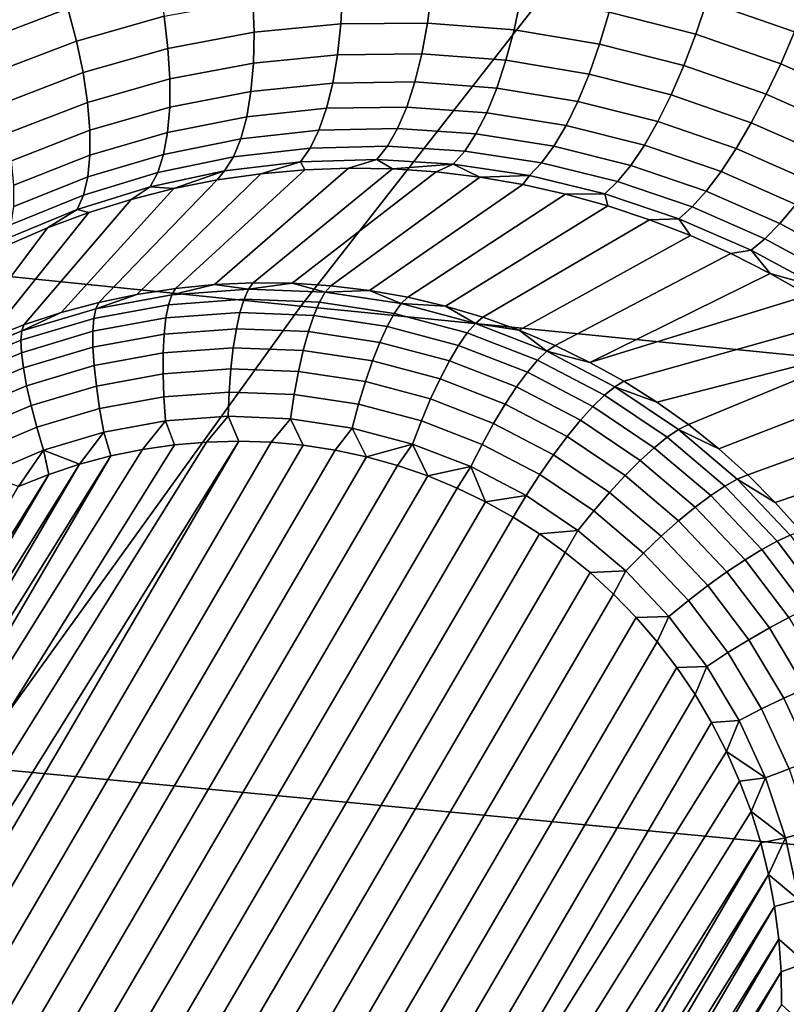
# Model space of a CAD drawing. Header units: metres. Extents: x -240 to 45, y -77 to 27.
# Tile 295 of 656: x -210.201 to -209.323, y 11.388 to 12.515. Entities that reach past the tile are written whole.
import ezdxf

# ---------------------------------------------------------------- set-up
doc = ezdxf.new("R2010")
doc.units = ezdxf.units.M
doc.layers.add('solid_102011X2', color=7, linetype='CONTINUOUS')

msp = doc.modelspace()

# ---------------------------------------------------------------- linework, layer by layer
at = {"layer": 'solid_102011X2'}
for points in [[(-209.482834, 12.695299, 309.899689), (-210.905838, 12.847296, 308.287048), (-211.308487, 12.332944, 308.589203), (-209.879379, 12.187286, 310.19989)], [(-208.054565, 12.546412, 311.509705), (-209.482834, 12.695299, 309.899689), (-209.879379, 12.187286, 310.19989), (-208.445099, 12.044568, 311.807861)], [(-209.292892, 12.536565, 270.502686), (-209.314041, 12.501598, 270.503357), (-209.414246, 12.536353, 270.533691), (-209.392715, 12.5719, 270.532562)], [(-210.035873, 12.519286, 270.743408), (-210.136246, 12.490972, 270.782135), (-210.146027, 12.528376, 270.79361), (-210.042419, 12.557557, 270.754303)], [(-209.426956, 12.498756, 270.526581), (-209.526276, 12.524158, 270.558685), (-209.516647, 12.562537, 270.566467), (-209.414246, 12.536353, 270.533691)], [(-209.833603, 12.510694, 270.651794), (-209.932892, 12.500989, 270.689545), (-209.934158, 12.538358, 270.704651), (-209.831741, 12.548265, 270.666321)], [(-209.734161, 12.51158, 270.61499), (-209.833603, 12.510694, 270.651794), (-209.831741, 12.548265, 270.666321), (-209.729233, 12.549093, 270.628967)], [(-209.635178, 12.503788, 270.57959), (-209.734161, 12.51158, 270.61499), (-209.729233, 12.549093, 270.628967), (-209.627228, 12.540995, 270.592926)], [(-210.225845, 12.541671, 270.825592), (-210.146027, 12.528376, 270.79361), (-210.247589, 12.489652, 270.832367)], [(-209.932892, 12.500989, 270.689545), (-210.031479, 12.482391, 270.727722), (-210.035873, 12.519286, 270.743408), (-209.934158, 12.538358, 270.704651)], [(-209.537201, 12.487496, 270.545929), (-209.635178, 12.503788, 270.57959), (-209.627228, 12.540995, 270.592926), (-209.526276, 12.524158, 270.558685)], [(-209.329773, 12.465033, 270.496887), (-209.426956, 12.498756, 270.526581), (-209.414246, 12.536353, 270.533691), (-209.314041, 12.501598, 270.503357)], [(-210.136246, 12.490972, 270.782135), (-210.234634, 12.453406, 270.820343), (-210.247589, 12.489652, 270.832367), (-210.146027, 12.528376, 270.79361)], [(-209.44075, 12.462867, 270.514404), (-209.537201, 12.487496, 270.545929), (-209.526276, 12.524158, 270.558685), (-209.426956, 12.498756, 270.526581)], [(-210.031479, 12.482391, 270.727722), (-210.128738, 12.454829, 270.76593), (-210.136246, 12.490972, 270.782135), (-210.035873, 12.519286, 270.743408)], [(-209.837296, 12.475374, 270.63269), (-209.933685, 12.465776, 270.669891), (-209.932892, 12.500989, 270.689545), (-209.833603, 12.510694, 270.651794)], [(-209.740707, 12.476389, 270.596436), (-209.837296, 12.475374, 270.63269), (-209.833603, 12.510694, 270.651794), (-209.734161, 12.51158, 270.61499)], [(-209.644501, 12.468947, 270.561523), (-209.740707, 12.476389, 270.596436), (-209.734161, 12.51158, 270.61499), (-209.635178, 12.503788, 270.57959)], [(-209.54921, 12.453212, 270.528412), (-209.644501, 12.468947, 270.561523), (-209.635178, 12.503788, 270.57959), (-209.537201, 12.487496, 270.545929)], [(-209.235245, 12.423211, 270.469879), (-209.329773, 12.465033, 270.496887), (-209.314041, 12.501598, 270.503357), (-209.216599, 12.458503, 270.475677)], [(-210.128738, 12.454829, 270.76593), (-210.224014, 12.418305, 270.803589), (-210.234634, 12.453406, 270.820343), (-210.136246, 12.490972, 270.782135)], [(-209.933685, 12.465776, 270.669891), (-210.029327, 12.447537, 270.70755), (-210.031479, 12.482391, 270.727722), (-209.932892, 12.500989, 270.689545)], [(-209.346359, 12.430134, 270.485352), (-209.44075, 12.462867, 270.514404), (-209.426956, 12.498756, 270.526581), (-209.329773, 12.465033, 270.496887)], [(-210.029327, 12.447537, 270.70755), (-210.123611, 12.420602, 270.745209), (-210.128738, 12.454829, 270.76593), (-210.031479, 12.482391, 270.727722)], [(-209.455368, 12.429333, 270.497437), (-209.54921, 12.453212, 270.528412), (-209.537201, 12.487496, 270.545929), (-209.44075, 12.462867, 270.514404)], [(-209.842758, 12.442944, 270.609344), (-209.936523, 12.433357, 270.646088), (-209.933685, 12.465776, 270.669891), (-209.837296, 12.475374, 270.63269)], [(-209.748734, 12.444158, 270.573547), (-209.842758, 12.442944, 270.609344), (-209.837296, 12.475374, 270.63269), (-209.740707, 12.476389, 270.596436)], [(-209.654999, 12.437103, 270.539124), (-209.748734, 12.444158, 270.573547), (-209.740707, 12.476389, 270.596436), (-209.644501, 12.468947, 270.561523)], [(-209.562088, 12.421926, 270.50647), (-209.654999, 12.437103, 270.539124), (-209.644501, 12.468947, 270.561523), (-209.54921, 12.453212, 270.528412)], [(-209.936523, 12.433357, 270.646088), (-210.029449, 12.415357, 270.683258), (-210.029327, 12.447537, 270.70755), (-209.933685, 12.465776, 270.669891)], [(-209.36348, 12.397532, 270.468903), (-209.455368, 12.429333, 270.497437), (-209.44075, 12.462867, 270.514404), (-209.346359, 12.430134, 270.485352)], [(-209.254501, 12.389512, 270.458954), (-209.346359, 12.430134, 270.485352), (-209.329773, 12.465033, 270.496887), (-209.235245, 12.423211, 270.469879)], [(-210.123611, 12.420602, 270.745209), (-210.215927, 12.384982, 270.782349), (-210.224014, 12.418305, 270.803589), (-210.128738, 12.454829, 270.76593)], [(-210.029449, 12.415357, 270.683258), (-210.120987, 12.388906, 270.720428), (-210.123611, 12.420602, 270.745209), (-210.029327, 12.447537, 270.70755)], [(-209.470535, 12.398761, 270.475952), (-209.562088, 12.421926, 270.50647), (-209.54921, 12.453212, 270.528412), (-209.455368, 12.429333, 270.497437)], [(-209.849899, 12.41399, 270.582214), (-209.94133, 12.404317, 270.6185), (-209.936523, 12.433357, 270.646088), (-209.842758, 12.442944, 270.609344)], [(-209.758102, 12.415467, 270.546814), (-209.849899, 12.41399, 270.582214), (-209.842758, 12.442944, 270.609344), (-209.748734, 12.444158, 270.573547)], [(-209.666489, 12.408831, 270.512787), (-209.758102, 12.415467, 270.546814), (-209.748734, 12.444158, 270.573547), (-209.654999, 12.437103, 270.539124)], [(-209.575607, 12.394203, 270.480499), (-209.666489, 12.408831, 270.512787), (-209.654999, 12.437103, 270.539124), (-209.562088, 12.421926, 270.50647)], [(-209.94133, 12.404317, 270.6185), (-210.031845, 12.38643, 270.655273), (-210.029449, 12.415357, 270.683258), (-209.936523, 12.433357, 270.646088)], [(-209.380844, 12.367815, 270.447876), (-209.470535, 12.398761, 270.475952), (-209.455368, 12.429333, 270.497437), (-209.36348, 12.397532, 270.468903)], [(-209.274048, 12.358016, 270.443085), (-209.36348, 12.397532, 270.468903), (-209.346359, 12.430134, 270.485352), (-209.254501, 12.389512, 270.458954)], [(-210.120987, 12.388906, 270.720428), (-210.210526, 12.354038, 270.75705), (-210.215927, 12.384982, 270.782349), (-210.123611, 12.420602, 270.745209)], [(-210.031845, 12.38643, 270.655273), (-210.120895, 12.360317, 270.691986), (-210.120987, 12.388906, 270.720428), (-210.029449, 12.415357, 270.683258)], [(-209.858582, 12.389035, 270.551758), (-209.948029, 12.379179, 270.587708), (-209.94133, 12.404317, 270.6185), (-209.849899, 12.41399, 270.582214)], [(-209.768646, 12.390838, 270.516663), (-209.858582, 12.389035, 270.551758), (-209.849899, 12.41399, 270.582214), (-209.758102, 12.415467, 270.546814)], [(-209.678787, 12.384642, 270.482941), (-209.768646, 12.390838, 270.516663), (-209.758102, 12.415467, 270.546814), (-209.666489, 12.408831, 270.512787)], [(-209.485992, 12.371702, 270.450348), (-209.575607, 12.394203, 270.480499), (-209.562088, 12.421926, 270.50647), (-209.470535, 12.398761, 270.475952)], [(-209.948029, 12.379179, 270.587708), (-210.036484, 12.361279, 270.624084), (-210.031845, 12.38643, 270.655273), (-209.94133, 12.404317, 270.6185)], [(-209.589539, 12.370544, 270.450958), (-209.678787, 12.384642, 270.482941), (-209.666489, 12.408831, 270.512787), (-209.575607, 12.394203, 270.480499)], [(-210.120895, 12.360317, 270.691986), (-210.207901, 12.326035, 270.72818), (-210.210526, 12.354038, 270.75705), (-210.120987, 12.388906, 270.720428)], [(-209.868637, 12.36853, 270.518524), (-209.956512, 12.358398, 270.554199), (-209.948029, 12.379179, 270.587708), (-209.858582, 12.389035, 270.551758)], [(-209.780167, 12.370713, 270.483673), (-209.868637, 12.36853, 270.518524), (-209.858582, 12.389035, 270.551758), (-209.768646, 12.390838, 270.516663)], [(-209.691635, 12.364971, 270.450165), (-209.780167, 12.370713, 270.483673), (-209.768646, 12.390838, 270.516663), (-209.678787, 12.384642, 270.482941)], [(-209.50145, 12.348646, 270.421112), (-209.589539, 12.370544, 270.450958), (-209.575607, 12.394203, 270.480499), (-209.485992, 12.371702, 270.450348)], [(-209.398132, 12.341521, 270.422668), (-209.485992, 12.371702, 270.450348), (-209.470535, 12.398761, 270.475952), (-209.380844, 12.367815, 270.447876)], [(-209.293518, 12.329289, 270.422546), (-209.380844, 12.367815, 270.447876), (-209.36348, 12.397532, 270.468903), (-209.274048, 12.358016, 270.443085)], [(-210.036484, 12.361279, 270.624084), (-210.123352, 12.335351, 270.6604), (-210.120895, 12.360317, 270.691986), (-210.031845, 12.38643, 270.655273)], [(-209.956512, 12.358398, 270.554199), (-210.043243, 12.340358, 270.590271), (-210.036484, 12.361279, 270.624084), (-209.948029, 12.379179, 270.587708)], [(-209.603607, 12.351377, 270.418396), (-209.691635, 12.364971, 270.450165), (-209.678787, 12.384642, 270.482941), (-209.589539, 12.370544, 270.450958)], [(-209.879913, 12.352846, 270.483093), (-209.966614, 12.342352, 270.518616), (-209.956512, 12.358398, 270.554199), (-209.868637, 12.36853, 270.518524)], [(-209.792465, 12.355456, 270.448425), (-209.879913, 12.352846, 270.483093), (-209.868637, 12.36853, 270.518524), (-209.780167, 12.370713, 270.483673)], [(-209.704819, 12.350176, 270.415039), (-209.792465, 12.355456, 270.448425), (-209.780167, 12.370713, 270.483673), (-209.691635, 12.364971, 270.450165)], [(-209.516632, 12.33001, 270.388733), (-209.603607, 12.351377, 270.418396), (-209.589539, 12.370544, 270.450958), (-209.50145, 12.348646, 270.421112)], [(-209.415039, 12.319126, 270.393707), (-209.50145, 12.348646, 270.421112), (-209.485992, 12.371702, 270.450348), (-209.398132, 12.341521, 270.422668)], [(-209.312561, 12.303854, 270.397705), (-209.398132, 12.341521, 270.422668), (-209.380844, 12.367815, 270.447876), (-209.293518, 12.329289, 270.422546)], [(-210.123352, 12.335351, 270.6604), (-210.208099, 12.301475, 270.696167), (-210.207901, 12.326035, 270.72818), (-210.120895, 12.360317, 270.691986)], [(-210.043243, 12.340358, 270.590271), (-210.128296, 12.314457, 270.626282), (-210.123352, 12.335351, 270.6604), (-210.036484, 12.361279, 270.624084)], [(-209.966614, 12.342352, 270.518616), (-210.052048, 12.324047, 270.554474), (-210.043243, 12.340358, 270.590271), (-209.956512, 12.358398, 270.554199)], [(-209.879913, 12.352846, 270.483093), (-209.792465, 12.355456, 270.448425), (-209.824661, 12.345431, 270.419647), (-209.874939, 12.343587, 270.439667)], [(-209.792465, 12.355456, 270.448425), (-209.774414, 12.344635, 270.400055), (-209.824661, 12.345431, 270.419647)], [(-209.704819, 12.350176, 270.415039), (-209.774414, 12.344635, 270.400055), (-209.792465, 12.355456, 270.448425)], [(-209.617569, 12.337049, 270.383362), (-209.704819, 12.350176, 270.415039), (-209.691635, 12.364971, 270.450165), (-209.603607, 12.351377, 270.418396)], [(-209.874939, 12.343587, 270.439667), (-210.022797, 12.207826, 269.744202), (-210.066956, 12.200967, 269.752655), (-209.92511, 12.339093, 270.460083)], [(-209.824661, 12.345431, 270.419647), (-209.978378, 12.212247, 269.735535), (-210.022797, 12.207826, 269.744202), (-209.874939, 12.343587, 270.439667)], [(-209.774414, 12.344635, 270.400055), (-209.933823, 12.214218, 269.726624), (-209.978378, 12.212247, 269.735535), (-209.824661, 12.345431, 270.419647)], [(-209.966614, 12.342352, 270.518616), (-209.879913, 12.352846, 270.483093), (-209.92511, 12.339093, 270.460083), (-209.975052, 12.331938, 270.480743)], [(-209.724319, 12.341232, 270.381012), (-209.889267, 12.213734, 269.717529), (-209.933823, 12.214218, 269.726624), (-209.774414, 12.344635, 270.400055)], [(-209.879913, 12.352846, 270.483093), (-209.874939, 12.343587, 270.439667), (-209.92511, 12.339093, 270.460083)], [(-209.704819, 12.350176, 270.415039), (-209.724319, 12.341232, 270.381012), (-209.774414, 12.344635, 270.400055)], [(-209.704819, 12.350176, 270.415039), (-209.674484, 12.335247, 270.362579), (-209.724319, 12.341232, 270.381012)], [(-209.617569, 12.337049, 270.383362), (-209.674484, 12.335247, 270.362579), (-209.704819, 12.350176, 270.415039)], [(-209.53125, 12.316131, 270.353821), (-209.617569, 12.337049, 270.383362), (-209.603607, 12.351377, 270.418396), (-209.516632, 12.33001, 270.388733)], [(-209.431259, 12.301033, 270.361511), (-209.516632, 12.33001, 270.388733), (-209.50145, 12.348646, 270.421112), (-209.415039, 12.319126, 270.393707)], [(-209.879379, 12.187286, 310.19989), (-211.308487, 12.332944, 308.589203), (-211.694382, 11.799582, 308.878815), (-210.25943, 11.660456, 310.487579)], [(-210.128296, 12.314457, 270.626282), (-210.211121, 12.280804, 270.661682), (-210.208099, 12.301475, 270.696167), (-210.123352, 12.335351, 270.6604)], [(-210.052048, 12.324047, 270.554474), (-210.135651, 12.298014, 270.590179), (-210.128296, 12.314457, 270.626282), (-210.043243, 12.340358, 270.590271)], [(-209.92511, 12.339093, 270.460083), (-210.066956, 12.200967, 269.752655), (-210.110718, 12.191692, 269.760834), (-209.975052, 12.331938, 270.480743)], [(-209.966614, 12.342352, 270.518616), (-210.024612, 12.322133, 270.501587), (-210.052048, 12.324047, 270.554474)], [(-209.966614, 12.342352, 270.518616), (-209.975052, 12.331938, 270.480743), (-210.024612, 12.322133, 270.501587)], [(-209.674484, 12.335247, 270.362579), (-209.844833, 12.210794, 269.708252), (-209.889267, 12.213734, 269.717529), (-209.724319, 12.341232, 270.381012)], [(-209.625061, 12.326728, 270.344849), (-209.800659, 12.20541, 269.698853), (-209.844833, 12.210794, 269.708252), (-209.674484, 12.335247, 270.362579)], [(-209.617569, 12.337049, 270.383362), (-209.625061, 12.326728, 270.344849), (-209.674484, 12.335247, 270.362579)], [(-209.617569, 12.337049, 270.383362), (-209.53125, 12.316131, 270.353821), (-209.576111, 12.315712, 270.327881), (-209.625061, 12.326728, 270.344849)], [(-209.330856, 12.282168, 270.369049), (-209.415039, 12.319126, 270.393707), (-209.398132, 12.341521, 270.422668), (-209.312561, 12.303854, 270.397705)], [(-210.024612, 12.322133, 270.501587), (-210.153961, 12.180027, 269.768738), (-210.196548, 12.166007, 269.776306), (-210.073608, 12.309696, 270.5224)], [(-209.975052, 12.331938, 270.480743), (-210.110718, 12.191692, 269.760834), (-210.153961, 12.180027, 269.768738), (-210.024612, 12.322133, 270.501587)], [(-210.135651, 12.298014, 270.590179), (-210.052048, 12.324047, 270.554474), (-210.073608, 12.309696, 270.5224), (-210.121933, 12.294668, 270.543213)], [(-210.052048, 12.324047, 270.554474), (-210.024612, 12.322133, 270.501587), (-210.073608, 12.309696, 270.5224)], [(-209.576111, 12.315712, 270.327881), (-209.756882, 12.197596, 269.689331), (-209.800659, 12.20541, 269.698853), (-209.625061, 12.326728, 270.344849)], [(-209.446487, 12.28757, 270.326691), (-209.53125, 12.316131, 270.353821), (-209.516632, 12.33001, 270.388733), (-209.431259, 12.301033, 270.361511)], [(-210.073608, 12.309696, 270.5224), (-210.196548, 12.166007, 269.776306), (-210.238373, 12.149673, 269.783569), (-210.121933, 12.294668, 270.543213)], [(-210.135651, 12.298014, 270.590179), (-210.216919, 12.264396, 270.625305), (-210.211121, 12.280804, 270.661682), (-210.128296, 12.314457, 270.626282)], [(-209.52774, 12.302251, 270.311737), (-209.713623, 12.187374, 269.679749), (-209.756882, 12.197596, 269.689331), (-209.576111, 12.315712, 270.327881)], [(-209.53125, 12.316131, 270.353821), (-209.52774, 12.302251, 270.311737), (-209.576111, 12.315712, 270.327881)], [(-209.53125, 12.316131, 270.353821), (-209.446487, 12.28757, 270.326691), (-209.480057, 12.28639, 270.296417), (-209.52774, 12.302251, 270.311737)], [(-209.348038, 12.264624, 270.337067), (-209.431259, 12.301033, 270.361511), (-209.415039, 12.319126, 270.393707), (-209.330856, 12.282168, 270.369049)], [(-209.480057, 12.28639, 270.296417), (-209.67099, 12.174775, 269.670105), (-209.713623, 12.187374, 269.679749), (-209.52774, 12.302251, 270.311737)], [(-209.363815, 12.251537, 270.302338), (-209.446487, 12.28757, 270.326691), (-209.431259, 12.301033, 270.361511), (-209.348038, 12.264624, 270.337067)], [(-209.24942, 12.238017, 270.347351), (-209.330856, 12.282168, 270.369049), (-209.312561, 12.303854, 270.397705), (-209.229813, 12.258945, 270.375702)], [(-210.121933, 12.294668, 270.543213), (-210.238373, 12.149673, 269.783569), (-210.279297, 12.131073, 269.790436), (-210.169403, 12.2771, 270.563751)], [(-210.216919, 12.264396, 270.625305), (-210.135651, 12.298014, 270.590179), (-210.169403, 12.2771, 270.563751), (-210.215897, 12.257058, 270.584045)], [(-210.135651, 12.298014, 270.590179), (-210.121933, 12.294668, 270.543213), (-210.169403, 12.2771, 270.563751)], [(-209.446487, 12.28757, 270.326691), (-209.433136, 12.268188, 270.282013), (-209.480057, 12.28639, 270.296417)], [(-209.446487, 12.28757, 270.326691), (-209.363815, 12.251537, 270.302338), (-209.38707, 12.247695, 270.268555), (-209.433136, 12.268188, 270.282013)], [(-210.169403, 12.2771, 270.563751), (-210.279297, 12.131073, 269.790436), (-210.319214, 12.11026, 269.796967), (-210.215897, 12.257058, 270.584045)], [(-209.433136, 12.268188, 270.282013), (-209.62915, 12.159837, 269.660461), (-209.67099, 12.174775, 269.670105), (-209.480057, 12.28639, 270.296417)], [(-209.267532, 12.221027, 270.315582), (-209.348038, 12.264624, 270.337067), (-209.330856, 12.282168, 270.369049), (-209.24942, 12.238017, 270.347351)], [(-209.38707, 12.247695, 270.268555), (-209.588181, 12.142603, 269.650787), (-209.62915, 12.159837, 269.660461), (-209.433136, 12.268188, 270.282013)], [(-209.283844, 12.208282, 270.280975), (-209.363815, 12.251537, 270.302338), (-209.348038, 12.264624, 270.337067), (-209.267532, 12.221027, 270.315582)], [(-209.341965, 12.224979, 270.256073), (-209.548233, 12.123124, 269.641174), (-209.588181, 12.142603, 269.650787), (-209.38707, 12.247695, 270.268555)], [(-209.363815, 12.251537, 270.302338), (-209.341965, 12.224979, 270.256073), (-209.38707, 12.247695, 270.268555)], [(-209.283844, 12.208282, 270.280975), (-209.341965, 12.224979, 270.256073), (-209.363815, 12.251537, 270.302338)], [(-209.341965, 12.224979, 270.256073), (-209.297897, 12.200094, 270.244568), (-209.548233, 12.123124, 269.641174)], [(-209.283844, 12.208282, 270.280975), (-209.297897, 12.200094, 270.244568), (-209.341965, 12.224979, 270.256073)], [(-210.027237, 12.200457, 269.716461), (-210.022797, 12.207826, 269.744202), (-209.978378, 12.212247, 269.735535)], [(-210.027237, 12.200457, 269.716461), (-209.978378, 12.212247, 269.735535), (-209.93927, 12.206777, 269.699066)], [(-209.93927, 12.206777, 269.699066), (-209.978378, 12.212247, 269.735535), (-209.933823, 12.214218, 269.726624)], [(-209.93927, 12.206777, 269.699066), (-209.933823, 12.214218, 269.726624), (-209.889267, 12.213734, 269.717529)], [(-209.93927, 12.206777, 269.699066), (-209.889267, 12.213734, 269.717529), (-209.851303, 12.203392, 269.680908)], [(-209.851303, 12.203392, 269.680908), (-209.889267, 12.213734, 269.717529), (-209.844833, 12.210794, 269.708252)], [(-209.851303, 12.203392, 269.680908), (-209.844833, 12.210794, 269.708252), (-209.800659, 12.20541, 269.698853)], [(-210.114151, 12.184506, 269.73291), (-210.027237, 12.200457, 269.716461), (-210.03093, 12.189112, 269.689911), (-210.11644, 12.17342, 269.706085)], [(-210.027237, 12.200457, 269.716461), (-210.114151, 12.184506, 269.73291), (-210.066956, 12.200967, 269.752655), (-210.022797, 12.207826, 269.744202)], [(-210.114151, 12.184506, 269.73291), (-210.110718, 12.191692, 269.760834), (-210.066956, 12.200967, 269.752655)], [(-210.027237, 12.200457, 269.716461), (-209.93927, 12.206777, 269.699066), (-209.944382, 12.195329, 269.672791), (-210.03093, 12.189112, 269.689911)], [(-209.93927, 12.206777, 269.699066), (-209.851303, 12.203392, 269.680908), (-209.857834, 12.191999, 269.654938), (-209.944382, 12.195329, 269.672791)], [(-209.851303, 12.203392, 269.680908), (-209.764343, 12.190344, 269.662201), (-209.772293, 12.179163, 269.636566), (-209.857834, 12.191999, 269.654938)], [(-209.851303, 12.203392, 269.680908), (-209.800659, 12.20541, 269.698853), (-209.764343, 12.190344, 269.662201)], [(-209.764343, 12.190344, 269.662201), (-209.800659, 12.20541, 269.698853), (-209.756882, 12.197596, 269.689331)], [(-209.764343, 12.190344, 269.662201), (-209.756882, 12.197596, 269.689331), (-209.713623, 12.187374, 269.679749)], [(-209.548233, 12.123124, 269.641174), (-209.297897, 12.200094, 270.244568), (-209.254959, 12.173126, 270.2341), (-209.509415, 12.101458, 269.631592)], [(-208.445099, 12.044568, 311.807861), (-209.879379, 12.187286, 310.19989), (-210.25943, 11.660456, 310.487579), (-208.819412, 11.524102, 312.093628)], [(-210.114151, 12.184506, 269.73291), (-210.19902, 12.159114, 269.748199), (-210.153961, 12.180027, 269.768738), (-210.110718, 12.191692, 269.760834)], [(-210.11644, 12.17342, 269.706085), (-210.03093, 12.189112, 269.689911), (-210.033783, 12.174035, 269.665192), (-210.117523, 12.15867, 269.68103)], [(-210.03093, 12.189112, 269.689911), (-209.944382, 12.195329, 269.672791), (-209.949051, 12.180123, 269.648438), (-210.033783, 12.174035, 269.665192)], [(-209.944382, 12.195329, 269.672791), (-209.857834, 12.191999, 269.654938), (-209.864304, 12.176864, 269.630951), (-209.949051, 12.180123, 269.648438)], [(-209.857834, 12.191999, 269.654938), (-209.772293, 12.179163, 269.636566), (-209.780548, 12.164294, 269.612946), (-209.864304, 12.176864, 269.630951)], [(-209.764343, 12.190344, 269.662201), (-209.679428, 12.167785, 269.643188), (-209.688751, 12.156968, 269.617859), (-209.772293, 12.179163, 269.636566)], [(-209.764343, 12.190344, 269.662201), (-209.713623, 12.187374, 269.679749), (-209.679428, 12.167785, 269.643188)], [(-209.679428, 12.167785, 269.643188), (-209.713623, 12.187374, 269.679749), (-209.67099, 12.174775, 269.670105)], [(-210.19902, 12.159114, 269.748199), (-210.114151, 12.184506, 269.73291), (-210.11644, 12.17342, 269.706085), (-210.199921, 12.148438, 269.721161)], [(-210.19902, 12.159114, 269.748199), (-210.196548, 12.166007, 269.776306), (-210.153961, 12.180027, 269.768738)], [(-210.033783, 12.174035, 269.665192), (-209.949051, 12.180123, 269.648438), (-209.953171, 12.161481, 269.626495), (-210.035767, 12.155547, 269.642822)], [(-209.949051, 12.180123, 269.648438), (-209.864304, 12.176864, 269.630951), (-209.870575, 12.158304, 269.609436), (-209.953171, 12.161481, 269.626495)], [(-209.864304, 12.176864, 269.630951), (-209.780548, 12.164294, 269.612946), (-209.78894, 12.146053, 269.591888), (-209.870575, 12.158304, 269.609436)], [(-209.772293, 12.179163, 269.636566), (-209.688751, 12.156968, 269.617859), (-209.698761, 12.142563, 269.594635), (-209.780548, 12.164294, 269.612946)], [(-209.679428, 12.167785, 269.643188), (-209.67099, 12.174775, 269.670105), (-209.62915, 12.159837, 269.660461)], [(-210.19902, 12.159114, 269.748199), (-210.280823, 12.124576, 269.762177), (-210.238373, 12.149673, 269.783569), (-210.196548, 12.166007, 269.776306)], [(-210.199921, 12.148438, 269.721161), (-210.11644, 12.17342, 269.706085), (-210.117523, 12.15867, 269.68103), (-210.199265, 12.13421, 269.69577)], [(-210.117523, 12.15867, 269.68103), (-210.033783, 12.174035, 269.665192), (-210.035767, 12.155547, 269.642822), (-210.117371, 12.140573, 269.658264)], [(-209.780548, 12.164294, 269.612946), (-209.698761, 12.142563, 269.594635), (-209.709229, 12.124872, 269.574066), (-209.78894, 12.146053, 269.591888)], [(-209.679428, 12.167785, 269.643188), (-209.597565, 12.135978, 269.624084), (-209.6082, 12.125676, 269.59906), (-209.688751, 12.156968, 269.617859)], [(-209.679428, 12.167785, 269.643188), (-209.62915, 12.159837, 269.660461), (-209.597565, 12.135978, 269.624084)], [(-209.213074, 12.144009, 270.224609), (-209.471832, 12.077665, 269.622101), (-209.509415, 12.101458, 269.631592), (-209.254959, 12.173126, 270.2341)], [(-210.280823, 12.124576, 269.762177), (-210.19902, 12.159114, 269.748199), (-210.199921, 12.148438, 269.721161), (-210.280411, 12.114458, 269.734894)], [(-210.199265, 12.13421, 269.69577), (-210.117523, 12.15867, 269.68103), (-210.117371, 12.140573, 269.658264), (-210.197037, 12.116732, 269.672638)], [(-210.117371, 12.140573, 269.658264), (-210.035767, 12.155547, 269.642822), (-210.036804, 12.134039, 269.62326), (-210.115997, 12.119507, 269.638245)], [(-210.035767, 12.155547, 269.642822), (-209.953171, 12.161481, 269.626495), (-209.956665, 12.139796, 269.607422), (-210.036804, 12.134039, 269.62326)], [(-209.953171, 12.161481, 269.626495), (-209.870575, 12.158304, 269.609436), (-209.876526, 12.136713, 269.590881), (-209.956665, 12.139796, 269.607422)], [(-209.870575, 12.158304, 269.609436), (-209.78894, 12.146053, 269.591888), (-209.797302, 12.124825, 269.573853), (-209.876526, 12.136713, 269.590881)], [(-209.688751, 12.156968, 269.617859), (-209.6082, 12.125676, 269.59906), (-209.619888, 12.111923, 269.576233), (-209.698761, 12.142563, 269.594635)], [(-209.597565, 12.135978, 269.624084), (-209.62915, 12.159837, 269.660461), (-209.588181, 12.142603, 269.650787)], [(-210.280411, 12.114458, 269.734894), (-210.199921, 12.148438, 269.721161), (-210.199265, 12.13421, 269.69577), (-210.278061, 12.10094, 269.709229)], [(-210.197037, 12.116732, 269.672638), (-210.117371, 12.140573, 269.658264), (-210.115997, 12.119507, 269.638245), (-210.193314, 12.096373, 269.652191)], [(-209.78894, 12.146053, 269.591888), (-209.709229, 12.124872, 269.574066), (-209.71994, 12.104273, 269.556519), (-209.797302, 12.124825, 269.573853)], [(-209.698761, 12.142563, 269.594635), (-209.619888, 12.111923, 269.576233), (-209.632355, 12.095011, 269.556122), (-209.709229, 12.124872, 269.574066)], [(-209.597565, 12.135978, 269.624084), (-209.588181, 12.142603, 269.650787), (-209.548233, 12.123124, 269.641174)], [(-209.213074, 12.144009, 270.224609), (-209.435608, 12.051819, 269.612762), (-209.471832, 12.077665, 269.622101)], [(-209.213074, 12.144009, 270.224609), (-209.172318, 12.112779, 270.216156), (-209.400848, 12.023992, 269.603516), (-209.435608, 12.051819, 269.612762)], [(-210.278061, 12.10094, 269.709229), (-210.199265, 12.13421, 269.69577), (-210.197037, 12.116732, 269.672638), (-210.273849, 12.084305, 269.68573)], [(-210.115997, 12.119507, 269.638245), (-210.036804, 12.134039, 269.62326), (-210.036911, 12.109964, 269.606934), (-210.113434, 12.095921, 269.621399)], [(-210.036804, 12.134039, 269.62326), (-209.956665, 12.139796, 269.607422), (-209.959457, 12.115528, 269.591614), (-210.036911, 12.109964, 269.606934)], [(-209.956665, 12.139796, 269.607422), (-209.876526, 12.136713, 269.590881), (-209.882004, 12.112549, 269.575623), (-209.959457, 12.115528, 269.591614)], [(-209.876526, 12.136713, 269.590881), (-209.797302, 12.124825, 269.573853), (-209.80545, 12.101061, 269.559174), (-209.882004, 12.112549, 269.575623)], [(-209.597565, 12.135978, 269.624084), (-209.519684, 12.095298, 269.605103), (-209.531586, 12.085654, 269.580383), (-209.6082, 12.125676, 269.59906)], [(-209.519684, 12.095298, 269.605103), (-209.597565, 12.135978, 269.624084), (-209.548233, 12.123124, 269.641174), (-209.509415, 12.101458, 269.631592)], [(-210.193314, 12.096373, 269.652191), (-210.115997, 12.119507, 269.638245), (-210.113434, 12.095921, 269.621399), (-210.188156, 12.073564, 269.634888)], [(-209.797302, 12.124825, 269.573853), (-209.71994, 12.104273, 269.556519), (-209.730682, 12.081198, 269.54245), (-209.80545, 12.101061, 269.559174)], [(-209.709229, 12.124872, 269.574066), (-209.632355, 12.095011, 269.556122), (-209.645355, 12.075294, 269.539124), (-209.71994, 12.104273, 269.556519)], [(-209.6082, 12.125676, 269.59906), (-209.531586, 12.085654, 269.580383), (-209.544861, 12.072736, 269.557953), (-209.619888, 12.111923, 269.576233)], [(-210.273849, 12.084305, 269.68573), (-210.197037, 12.116732, 269.672638), (-210.193314, 12.096373, 269.652191), (-210.267838, 12.064907, 269.664917)], [(-210.113434, 12.095921, 269.621399), (-210.036911, 12.109964, 269.606934), (-210.036041, 12.083833, 269.594177), (-210.109726, 12.070312, 269.608124)], [(-210.036911, 12.109964, 269.606934), (-209.959457, 12.115528, 269.591614), (-209.961487, 12.08919, 269.579437), (-210.036041, 12.083833, 269.594177)], [(-209.959457, 12.115528, 269.591614), (-209.882004, 12.112549, 269.575623), (-209.886902, 12.086322, 269.564026), (-209.961487, 12.08919, 269.579437)], [(-209.882004, 12.112549, 269.575623), (-209.80545, 12.101061, 269.559174), (-209.813202, 12.075261, 269.548187), (-209.886902, 12.086322, 269.564026)], [(-209.619888, 12.111923, 269.576233), (-209.544861, 12.072736, 269.557953), (-209.559235, 12.056817, 269.5383), (-209.632355, 12.095011, 269.556122)], [(-209.172318, 12.112779, 270.216156), (-209.132782, 12.079495, 270.20871), (-209.36763, 11.994267, 269.594482), (-209.400848, 12.023992, 269.603516)], [(-210.267838, 12.064907, 269.664917), (-210.193314, 12.096373, 269.652191), (-210.188156, 12.073564, 269.634888), (-210.260178, 12.043155, 269.647186)], [(-210.188156, 12.073564, 269.634888), (-210.113434, 12.095921, 269.621399), (-210.109726, 12.070312, 269.608124), (-210.181671, 12.048788, 269.621094)], [(-209.80545, 12.101061, 269.559174), (-209.730682, 12.081198, 269.54245), (-209.741226, 12.056138, 269.532074), (-209.813202, 12.075261, 269.548187)], [(-209.71994, 12.104273, 269.556519), (-209.645355, 12.075294, 269.539124), (-209.6586, 12.053194, 269.525604), (-209.730682, 12.081198, 269.54245)], [(-209.519684, 12.095298, 269.605103), (-209.446716, 12.04622, 269.586487), (-209.459793, 12.037371, 269.562042), (-209.531586, 12.085654, 269.580383)], [(-209.519684, 12.095298, 269.605103), (-209.509415, 12.101458, 269.631592), (-209.471832, 12.077665, 269.622101)], [(-209.446716, 12.04622, 269.586487), (-209.519684, 12.095298, 269.605103), (-209.471832, 12.077665, 269.622101), (-209.435608, 12.051819, 269.612762)], [(-210.036041, 12.083833, 269.594177), (-209.961487, 12.08919, 269.579437), (-209.962692, 12.06134, 269.571106), (-210.034256, 12.056199, 269.585266)], [(-209.961487, 12.08919, 269.579437), (-209.886902, 12.086322, 269.564026), (-209.891129, 12.058587, 269.556335), (-209.962692, 12.06134, 269.571106)], [(-209.886902, 12.086322, 269.564026), (-209.813202, 12.075261, 269.548187), (-209.820404, 12.047973, 269.541138), (-209.891129, 12.058587, 269.556335)], [(-209.632355, 12.095011, 269.556122), (-209.559235, 12.056817, 269.5383), (-209.574402, 12.038233, 269.52182), (-209.645355, 12.075294, 269.539124)], [(-209.531586, 12.085654, 269.580383), (-209.459793, 12.037371, 269.562042), (-209.474579, 12.02546, 269.540009), (-209.544861, 12.072736, 269.557953)], [(-210.260178, 12.043155, 269.647186), (-210.188156, 12.073564, 269.634888), (-210.181671, 12.048788, 269.621094), (-210.251007, 12.01951, 269.632935)], [(-210.109726, 12.070312, 269.608124), (-210.036041, 12.083833, 269.594177), (-210.034256, 12.056199, 269.585266), (-210.104965, 12.043224, 269.598633)], [(-209.813202, 12.075261, 269.548187), (-209.741226, 12.056138, 269.532074), (-209.751328, 12.029621, 269.525665), (-209.820404, 12.047973, 269.541138)], [(-209.730682, 12.081198, 269.54245), (-209.6586, 12.053194, 269.525604), (-209.671814, 12.029176, 269.515869), (-209.741226, 12.056138, 269.532074)], [(-209.645355, 12.075294, 269.539124), (-209.574402, 12.038233, 269.52182), (-209.590027, 12.017377, 269.508911), (-209.6586, 12.053194, 269.525604)], [(-209.544861, 12.072736, 269.557953), (-209.474579, 12.02546, 269.540009), (-209.490723, 12.010739, 269.520813), (-209.559235, 12.056817, 269.5383)], [(-209.132782, 12.079495, 270.20871), (-209.094589, 12.044219, 270.202301), (-209.33609, 11.962731, 269.585632), (-209.36763, 11.994267, 269.594482)], [(-210.181671, 12.048788, 269.621094), (-210.109726, 12.070312, 269.608124), (-210.104965, 12.043224, 269.598633), (-210.173996, 12.022568, 269.611084)], [(-210.104965, 12.043224, 269.598633), (-210.034256, 12.056199, 269.585266), (-210.060715, 12.023468, 269.585968), (-210.096985, 12.016003, 269.592773)], [(-210.034256, 12.056199, 269.585266), (-210.024139, 12.02878, 269.578949), (-210.060715, 12.023468, 269.585968)], [(-210.034256, 12.056199, 269.585266), (-209.962692, 12.06134, 269.571106), (-209.987289, 12.031923, 269.571716), (-210.024139, 12.02878, 269.578949)], [(-209.962692, 12.06134, 269.571106), (-209.950363, 12.032879, 269.56427), (-209.987289, 12.031923, 269.571716)], [(-209.962692, 12.06134, 269.571106), (-209.891129, 12.058587, 269.556335), (-209.913376, 12.031639, 269.556641), (-209.950363, 12.032879, 269.56427)], [(-209.891129, 12.058587, 269.556335), (-209.876602, 12.028208, 269.548889), (-209.913376, 12.031639, 269.556641)], [(-209.891129, 12.058587, 269.556335), (-209.820404, 12.047973, 269.541138), (-209.840057, 12.022585, 269.541046), (-209.876602, 12.028208, 269.548889)], [(-209.741226, 12.056138, 269.532074), (-209.671814, 12.029176, 269.515869), (-209.684723, 12.003748, 269.510132), (-209.751328, 12.029621, 269.525665)], [(-209.6586, 12.053194, 269.525604), (-209.590027, 12.017377, 269.508911), (-209.605804, 11.994692, 269.499786), (-209.671814, 12.029176, 269.515869)], [(-209.559235, 12.056817, 269.5383), (-209.490723, 12.010739, 269.520813), (-209.507919, 11.99352, 269.504852), (-209.574402, 12.038233, 269.52182)], [(-209.446716, 12.04622, 269.586487), (-209.435608, 12.051819, 269.612762), (-209.400848, 12.023992, 269.603516)], [(-210.251007, 12.01951, 269.632935), (-210.181671, 12.048788, 269.621094), (-210.173996, 12.022568, 269.611084), (-210.24054, 11.994473, 269.622437)], [(-210.173996, 12.022568, 269.611084), (-210.104965, 12.043224, 269.598633), (-210.132812, 12.006402, 269.599335)], [(-210.104965, 12.043224, 269.598633), (-210.096985, 12.016003, 269.592773), (-210.132812, 12.006402, 269.599335)], [(-209.820404, 12.047973, 269.541138), (-209.804062, 12.014827, 269.533112), (-209.840057, 12.022585, 269.541046)], [(-209.820404, 12.047973, 269.541138), (-209.751328, 12.029621, 269.525665), (-209.804062, 12.014827, 269.533112)], [(-209.446716, 12.04622, 269.586487), (-209.379501, 11.989321, 269.56842), (-209.393677, 11.981393, 269.544281), (-209.459793, 12.037371, 269.562042)], [(-209.379501, 11.989321, 269.56842), (-209.446716, 12.04622, 269.586487), (-209.400848, 12.023992, 269.603516), (-209.36763, 11.994267, 269.594482)], [(-209.094589, 12.044219, 270.202301), (-209.057831, 12.00701, 270.19693), (-209.30629, 11.929478, 269.576996), (-209.33609, 11.962731, 269.585632)], [(-210.572144, 11.203262, 269.626617), (-210.060715, 12.023468, 269.585968), (-210.024139, 12.02878, 269.578949), (-210.561081, 11.167632, 269.621643)], [(-210.561081, 11.167632, 269.621643), (-210.024139, 12.02878, 269.578949), (-209.987289, 12.031923, 269.571716), (-210.547989, 11.132762, 269.616272)], [(-210.547989, 11.132762, 269.616272), (-209.987289, 12.031923, 269.571716), (-209.950363, 12.032879, 269.56427), (-210.532883, 11.098714, 269.610565)], [(-210.515854, 11.065647, 269.604553), (-210.532883, 11.098714, 269.610565), (-209.950363, 12.032879, 269.56427)], [(-210.515854, 11.065647, 269.604553), (-209.950363, 12.032879, 269.56427), (-209.913376, 12.031639, 269.556641), (-210.496872, 11.033593, 269.598206)], [(-210.496872, 11.033593, 269.598206), (-209.913376, 12.031639, 269.556641), (-209.876602, 12.028208, 269.548889), (-210.476105, 11.002784, 269.591614)], [(-210.476105, 11.002784, 269.591614), (-209.876602, 12.028208, 269.548889), (-209.840057, 12.022585, 269.541046), (-210.453552, 10.973248, 269.584747)], [(-209.751328, 12.029621, 269.525665), (-209.768646, 12.004951, 269.525146), (-209.804062, 12.014827, 269.533112)], [(-209.751328, 12.029621, 269.525665), (-209.734055, 11.993057, 269.517212), (-209.768646, 12.004951, 269.525146)], [(-209.751328, 12.029621, 269.525665), (-209.684723, 12.003748, 269.510132), (-209.734055, 11.993057, 269.517212)], [(-209.671814, 12.029176, 269.515869), (-209.605804, 11.994692, 269.499786), (-209.621384, 11.970656, 269.49469), (-209.684723, 12.003748, 269.510132)], [(-209.574402, 12.038233, 269.52182), (-209.507919, 11.99352, 269.504852), (-209.525787, 11.974167, 269.492493), (-209.590027, 12.017377, 269.508911)], [(-209.459793, 12.037371, 269.562042), (-209.393677, 11.981393, 269.544281), (-209.409836, 11.97065, 269.522614), (-209.474579, 12.02546, 269.540009)], [(-210.572144, 11.203262, 269.626617), (-210.096985, 12.016003, 269.592773), (-210.060715, 12.023468, 269.585968)], [(-210.453552, 10.973248, 269.584747), (-209.840057, 12.022585, 269.541046), (-209.804062, 12.014827, 269.533112), (-210.429413, 10.945222, 269.577667)], [(-210.24054, 11.994473, 269.622437), (-210.173996, 12.022568, 269.611084), (-210.202652, 11.980927, 269.611572)], [(-210.173996, 12.022568, 269.611084), (-210.16806, 11.994703, 269.605591), (-210.202652, 11.980927, 269.611572)], [(-210.173996, 12.022568, 269.611084), (-210.132812, 12.006402, 269.599335), (-210.16806, 11.994703, 269.605591)], [(-209.590027, 12.017377, 269.508911), (-209.525787, 11.974167, 269.492493), (-209.543945, 11.95309, 269.484009), (-209.605804, 11.994692, 269.499786)], [(-209.474579, 12.02546, 269.540009), (-209.409836, 11.97065, 269.522614), (-209.427628, 11.957318, 269.503845), (-209.490723, 12.010739, 269.520813)], [(-210.588058, 11.276321, 269.635498), (-210.16806, 11.994703, 269.605591), (-210.132812, 12.006402, 269.599335)], [(-210.581146, 11.239535, 269.631256), (-210.588058, 11.276321, 269.635498), (-210.132812, 12.006402, 269.599335)], [(-210.581146, 11.239535, 269.631256), (-210.132812, 12.006402, 269.599335), (-210.096985, 12.016003, 269.592773)], [(-210.572144, 11.203262, 269.626617), (-210.581146, 11.239535, 269.631256), (-210.096985, 12.016003, 269.592773)], [(-210.429413, 10.945222, 269.577667), (-209.804062, 12.014827, 269.533112), (-209.768646, 12.004951, 269.525146), (-210.403717, 10.918726, 269.570404)], [(-209.490723, 12.010739, 269.520813), (-209.427628, 11.957318, 269.503845), (-209.446701, 11.941682, 269.488403), (-209.507919, 11.99352, 269.504852)], [(-210.592834, 11.313528, 269.639343), (-210.202652, 11.980927, 269.611572), (-210.16806, 11.994703, 269.605591)], [(-210.588058, 11.276321, 269.635498), (-210.592834, 11.313528, 269.639343), (-210.16806, 11.994703, 269.605591)], [(-210.403717, 10.918726, 269.570404), (-209.768646, 12.004951, 269.525146), (-209.734055, 11.993057, 269.517212), (-210.376663, 10.893945, 269.562988)], [(-209.684723, 12.003748, 269.510132), (-209.700363, 11.979189, 269.509277), (-209.734055, 11.993057, 269.517212)], [(-209.684723, 12.003748, 269.510132), (-209.667801, 11.963509, 269.501434), (-209.700363, 11.979189, 269.509277)], [(-209.684723, 12.003748, 269.510132), (-209.621384, 11.970656, 269.49469), (-209.667801, 11.963509, 269.501434)], [(-209.605804, 11.994692, 269.499786), (-209.543945, 11.95309, 269.484009), (-209.562027, 11.930733, 269.479523), (-209.621384, 11.970656, 269.49469)], [(-209.379501, 11.989321, 269.56842), (-209.36763, 11.994267, 269.594482), (-209.33609, 11.962731, 269.585632)], [(-210.376663, 10.893945, 269.562988), (-209.734055, 11.993057, 269.517212), (-209.700363, 11.979189, 269.509277), (-210.348328, 10.8709, 269.55545)], [(-209.507919, 11.99352, 269.504852), (-209.446701, 11.941682, 269.488403), (-209.466614, 11.92407, 269.476593), (-209.525787, 11.974167, 269.492493)], [(-209.379501, 11.989321, 269.56842), (-209.318863, 11.925267, 269.551147), (-209.334015, 11.918375, 269.527283), (-209.393677, 11.981393, 269.544281)], [(-209.318863, 11.925267, 269.551147), (-209.379501, 11.989321, 269.56842), (-209.33609, 11.962731, 269.585632), (-209.30629, 11.929478, 269.576996)], [(-210.348328, 10.8709, 269.55545), (-209.700363, 11.979189, 269.509277), (-209.667801, 11.963509, 269.501434), (-210.31897, 10.849733, 269.547821)], [(-209.525787, 11.974167, 269.492493), (-209.466614, 11.92407, 269.476593), (-209.486984, 11.904857, 269.468689), (-209.543945, 11.95309, 269.484009)], [(-209.393677, 11.981393, 269.544281), (-209.334015, 11.918375, 269.527283), (-209.35141, 11.908947, 269.505951), (-209.409836, 11.97065, 269.522614)], [(-209.667801, 11.963509, 269.501434), (-209.636307, 11.945979, 269.493683), (-210.288513, 10.83041, 269.540161), (-210.31897, 10.849733, 269.547821)], [(-209.621384, 11.970656, 269.49469), (-209.636307, 11.945979, 269.493683), (-209.667801, 11.963509, 269.501434)], [(-209.621384, 11.970656, 269.49469), (-209.562027, 11.930733, 269.479523), (-209.605865, 11.926657, 269.485992), (-209.636307, 11.945979, 269.493683)], [(-209.409836, 11.97065, 269.522614), (-209.35141, 11.908947, 269.505951), (-209.370697, 11.897181, 269.48761), (-209.427628, 11.957318, 269.503845)], [(-209.543945, 11.95309, 269.484009), (-209.486984, 11.904857, 269.468689), (-209.507355, 11.884448, 269.464844), (-209.562027, 11.930733, 269.479523)], [(-209.427628, 11.957318, 269.503845), (-209.370697, 11.897181, 269.48761), (-209.391434, 11.883326, 269.472656), (-209.446701, 11.941682, 269.488403)], [(-209.636307, 11.945979, 269.493683), (-209.605865, 11.926657, 269.485992), (-210.257034, 10.812881, 269.532379), (-210.288513, 10.83041, 269.540161)], [(-209.446701, 11.941682, 269.488403), (-209.391434, 11.883326, 269.472656), (-209.413223, 11.867675, 269.461395), (-209.466614, 11.92407, 269.476593)], [(-209.576508, 11.905489, 269.478394), (-210.224472, 10.7972, 269.524567), (-210.257034, 10.812881, 269.532379), (-209.605865, 11.926657, 269.485992)], [(-209.562027, 11.930733, 269.479523), (-209.576508, 11.905489, 269.478394), (-209.605865, 11.926657, 269.485992)], [(-209.562027, 11.930733, 269.479523), (-209.507355, 11.884448, 269.464844), (-209.548172, 11.882444, 269.470856), (-209.576508, 11.905489, 269.478394)], [(-209.466614, 11.92407, 269.476593), (-209.413223, 11.867675, 269.461395), (-209.435562, 11.850559, 269.454041), (-209.486984, 11.904857, 269.468689)], [(-209.334015, 11.918375, 269.527283), (-209.281494, 11.849058, 269.51123), (-209.299988, 11.841076, 269.490265), (-209.35141, 11.908947, 269.505951)], [(-209.318863, 11.925267, 269.551147), (-209.265472, 11.85481, 269.534851), (-209.281494, 11.849058, 269.51123), (-209.334015, 11.918375, 269.527283)], [(-209.548172, 11.882444, 269.470856), (-210.190765, 10.783332, 269.516632), (-210.224472, 10.7972, 269.524567), (-209.576508, 11.905489, 269.478394)], [(-209.486984, 11.904857, 269.468689), (-209.435562, 11.850559, 269.454041), (-209.458008, 11.832342, 269.450775), (-209.507355, 11.884448, 269.464844)], [(-209.35141, 11.908947, 269.505951), (-209.299988, 11.841076, 269.490265), (-209.320572, 11.83103, 269.472321), (-209.370697, 11.897181, 269.48761)], [(-209.370697, 11.897181, 269.48761), (-209.320572, 11.83103, 269.472321), (-209.342804, 11.819135, 269.457794), (-209.391434, 11.883326, 269.472656)], [(-209.521118, 11.857664, 269.46344), (-210.156189, 10.771439, 269.508698), (-210.190765, 10.783332, 269.516632), (-209.548172, 11.882444, 269.470856)], [(-209.507355, 11.884448, 269.464844), (-209.521118, 11.857664, 269.46344), (-209.548172, 11.882444, 269.470856)], [(-209.507355, 11.884448, 269.464844), (-209.458008, 11.832342, 269.450775), (-209.495422, 11.831167, 269.456177), (-209.521118, 11.857664, 269.46344)], [(-209.391434, 11.883326, 269.472656), (-209.342804, 11.819135, 269.457794), (-209.366211, 11.805641, 269.447021), (-209.413223, 11.867675, 269.461395)], [(-209.413223, 11.867675, 269.461395), (-209.366211, 11.805641, 269.447021), (-209.390305, 11.790834, 269.440216), (-209.435562, 11.850559, 269.454041)], [(-209.495422, 11.831167, 269.456177), (-210.120758, 10.761562, 269.500732), (-210.156189, 10.771439, 269.508698), (-209.521118, 11.857664, 269.46344)], [(-209.435562, 11.850559, 269.454041), (-209.390305, 11.790834, 269.440216), (-209.414581, 11.775028, 269.437531), (-209.458008, 11.832342, 269.450775)], [(-209.471268, 11.803141, 269.449097), (-210.084763, 10.753804, 269.492798), (-210.120758, 10.761562, 269.500732), (-209.495422, 11.831167, 269.456177)], [(-209.458008, 11.832342, 269.450775), (-209.471268, 11.803141, 269.449097), (-209.495422, 11.831167, 269.456177)], [(-209.458008, 11.832342, 269.450775), (-209.414581, 11.775028, 269.437531), (-209.448715, 11.773606, 269.44223), (-209.471268, 11.803141, 269.449097)], [(-209.320572, 11.83103, 269.472321), (-209.277847, 11.759644, 269.458099), (-209.301346, 11.749863, 269.444031), (-209.342804, 11.819135, 269.457794)], [(-209.342804, 11.819135, 269.457794), (-209.301346, 11.749863, 269.444031), (-209.326157, 11.738696, 269.433716), (-209.366211, 11.805641, 269.447021)], [(-209.448715, 11.773606, 269.44223), (-210.048233, 10.748181, 269.484924), (-210.084763, 10.753804, 269.492798), (-209.471268, 11.803141, 269.449097)], [(-209.366211, 11.805641, 269.447021), (-209.326157, 11.738696, 269.433716), (-209.351746, 11.726381, 269.427399), (-209.390305, 11.790834, 269.440216)], [(-209.390305, 11.790834, 269.440216), (-209.351746, 11.726381, 269.427399), (-209.377579, 11.713177, 269.425201), (-209.414581, 11.775028, 269.437531)], [(-209.427948, 11.742797, 269.435608), (-210.011459, 10.74475, 269.477203), (-210.048233, 10.748181, 269.484924), (-209.448715, 11.773606, 269.44223)], [(-209.414581, 11.775028, 269.437531), (-209.427948, 11.742797, 269.435608), (-209.448715, 11.773606, 269.44223)], [(-209.414581, 11.775028, 269.437531), (-209.377579, 11.713177, 269.425201), (-209.408981, 11.710742, 269.429291), (-209.427948, 11.742797, 269.435608)], [(-209.301346, 11.749863, 269.444031), (-209.267563, 11.676321, 269.431488), (-209.293518, 11.667626, 269.4216), (-209.326157, 11.738696, 269.433716)], [(-209.408981, 11.710742, 269.429291), (-209.974472, 10.74351, 269.469574), (-210.011459, 10.74475, 269.477203), (-209.427948, 11.742797, 269.435608)], [(-209.326157, 11.738696, 269.433716), (-209.293518, 11.667626, 269.4216), (-209.320312, 11.657955, 269.41571), (-209.351746, 11.726381, 269.427399)], [(-209.351746, 11.726381, 269.427399), (-209.320312, 11.657955, 269.41571), (-209.347412, 11.647513, 269.414001), (-209.377579, 11.713177, 269.425201)], [(-209.377579, 11.713177, 269.425201), (-209.391937, 11.677676, 269.423279), (-209.408981, 11.710742, 269.429291)], [(-209.377579, 11.713177, 269.425201), (-209.347412, 11.647513, 269.414001), (-209.391937, 11.677676, 269.423279)], [(-209.408981, 11.710742, 269.429291), (-209.391937, 11.677676, 269.423279), (-209.974472, 10.74351, 269.469574)], [(-209.376846, 11.643628, 269.417572), (-209.937531, 10.744467, 269.462128), (-209.974472, 10.74351, 269.469574), (-209.391937, 11.677676, 269.423279)], [(-209.347412, 11.647513, 269.414001), (-209.376846, 11.643628, 269.417572), (-209.391937, 11.677676, 269.423279)], [(-208.819412, 11.524102, 312.093628), (-210.25943, 11.660456, 310.487579), (-210.622406, 11.115605, 310.76239), (-209.176895, 10.985801, 312.366547)], [(-209.320312, 11.657955, 269.41571), (-209.296402, 11.586359, 269.405334), (-209.324463, 11.578808, 269.404022), (-209.347412, 11.647513, 269.414001)], [(-209.347412, 11.647513, 269.414001), (-209.363754, 11.608757, 269.412201), (-209.376846, 11.643628, 269.417572)], [(-209.347412, 11.647513, 269.414001), (-209.324463, 11.578808, 269.404022), (-209.363754, 11.608757, 269.412201)], [(-209.363754, 11.608757, 269.412201), (-209.900696, 10.74761, 269.454895), (-209.937531, 10.744467, 269.462128), (-209.376846, 11.643628, 269.417572)], [(-209.352692, 11.573127, 269.407196), (-209.864105, 10.752922, 269.447845), (-209.900696, 10.74761, 269.454895), (-209.363754, 11.608757, 269.412201)], [(-209.324463, 11.578808, 269.404022), (-209.352692, 11.573127, 269.407196), (-209.363754, 11.608757, 269.412201)], [(-209.324463, 11.578808, 269.404022), (-209.343689, 11.536854, 269.402588), (-209.352692, 11.573127, 269.407196)], [(-209.324463, 11.578808, 269.404022), (-209.308975, 11.507865, 269.395416), (-209.343689, 11.536854, 269.402588)], [(-209.296402, 11.586359, 269.405334), (-209.280258, 11.512433, 269.396332), (-209.308975, 11.507865, 269.395416), (-209.324463, 11.578808, 269.404022)], [(-209.352692, 11.573127, 269.407196), (-209.82785, 10.760387, 269.441071), (-209.864105, 10.752922, 269.447845)], [(-209.352692, 11.573127, 269.407196), (-209.343689, 11.536854, 269.402588), (-209.82785, 10.760387, 269.441071)], [(-209.343689, 11.536854, 269.402588), (-209.792023, 10.769988, 269.434509), (-209.82785, 10.760387, 269.441071)], [(-209.343689, 11.536854, 269.402588), (-209.336777, 11.500069, 269.398315), (-209.792023, 10.769988, 269.434509)], [(-209.308975, 11.507865, 269.395416), (-209.336777, 11.500069, 269.398315), (-209.343689, 11.536854, 269.402588)], [(-209.336777, 11.500069, 269.398315), (-209.75676, 10.781686, 269.428253), (-209.792023, 10.769988, 269.434509)], [(-209.336777, 11.500069, 269.398315), (-209.331985, 11.462861, 269.39447), (-209.75676, 10.781686, 269.428253)], [(-209.308975, 11.507865, 269.395416), (-209.301163, 11.435518, 269.388214), (-209.331985, 11.462861, 269.39447), (-209.336777, 11.500069, 269.398315)], [(-209.331985, 11.462861, 269.39447), (-209.722168, 10.795463, 269.422272), (-209.75676, 10.781686, 269.428253)], [(-209.331985, 11.462861, 269.39447), (-209.329346, 11.425426, 269.391052), (-209.722168, 10.795463, 269.422272)], [(-209.301163, 11.435518, 269.388214), (-209.329346, 11.425426, 269.391052), (-209.331985, 11.462861, 269.39447)], [(-209.301163, 11.435518, 269.388214), (-209.301086, 11.362615, 269.382568), (-209.328857, 11.387825, 269.388062), (-209.329346, 11.425426, 269.391052)], [(-209.329346, 11.425426, 269.391052), (-209.688416, 10.811241, 269.416626), (-209.722168, 10.795463, 269.422272)], [(-209.329346, 11.425426, 269.391052), (-209.328857, 11.387825, 269.388062), (-209.688416, 10.811241, 269.416626)]]:
    msp.add_3dface(points, dxfattribs=at)

doc.saveas('drawing.dxf')
